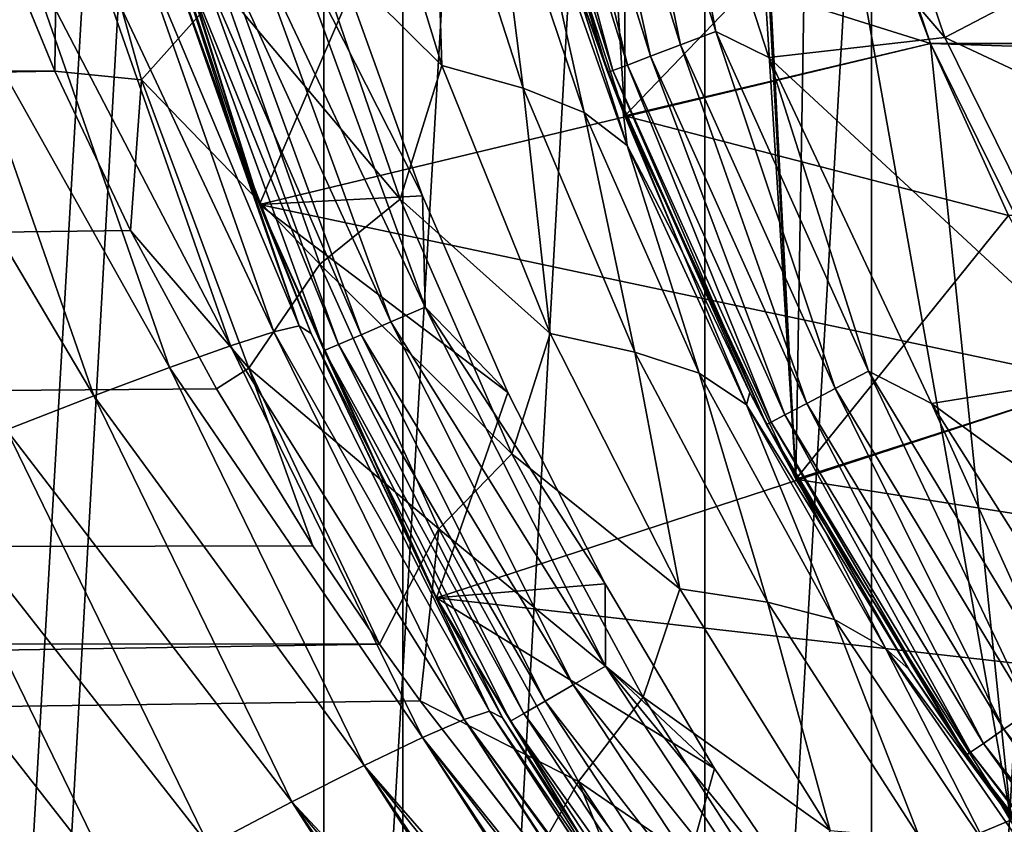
# Model space of a CAD drawing. Header units: millimetres. Extents: x -139 to 106, y -8 to 139.
# Tile 248 of 459: x -11.52 to -8.35, y 64.21 to 66.81. Entities that reach past the tile are written whole.
import ezdxf

# ---------------------------------------------------------------- set-up
doc = ezdxf.new("R2010")
doc.units = ezdxf.units.MM
doc.header["$LTSCALE"] = 53.842063
for name, color, linetype in [('156', 7, 'CONTINUOUS'), ('157', 7, 'CONTINUOUS'), ('158', 7, 'CONTINUOUS'), ('161', 7, 'CONTINUOUS'), ('163', 7, 'CONTINUOUS'), ('164', 7, 'CONTINUOUS'), ('166', 7, 'CONTINUOUS'), ('167', 7, 'CONTINUOUS'), ('297', 7, 'CONTINUOUS'), ('298', 7, 'CONTINUOUS'), ('33', 7, 'CONTINUOUS'), ('34', 7, 'CONTINUOUS'), ('39', 7, 'CONTINUOUS'), ('45', 7, 'CONTINUOUS'), ('497', 7, 'CONTINUOUS'), ('499', 7, 'CONTINUOUS'), ('82', 7, 'CONTINUOUS'), ('83', 7, 'CONTINUOUS'), ('96', 7, 'CONTINUOUS'), ('97', 7, 'CONTINUOUS')]:
    doc.layers.add(name, color=color, linetype=linetype)

msp = doc.modelspace()

# ---------------------------------------------------------------- linework, layer by layer
at = {"layer": '156', "color": 7, "linetype": 'CONTINUOUS', "true_color": 0x33ccff}
for points in [[(-8.5921, 66.7289, -40), (-8.8065, 67.2985, -40), (8.5921, 66.7289, -40), (-8.5921, 66.7289, -40)], [(8.5921, 66.7289, -40), (-8.8065, 67.2985, -40), (8.8065, 67.2985, -40), (8.5921, 66.7289, -40)], [(-8.3409, 66.1746, -40), (-8.5921, 66.7289, -40), (8.3409, 66.1746, -40), (-8.3409, 66.1746, -40)], [(8.3409, 66.1746, -40), (-8.5921, 66.7289, -40), (8.5921, 66.7289, -40), (8.3409, 66.1746, -40)]]:
    msp.add_3dface(points, dxfattribs=at)
at = {"layer": '157', "color": 7, "linetype": 'CONTINUOUS', "true_color": 0x33ccff}
for points in [[(-9.9764, 67.7264, -39), (-8.8065, 67.2985, -40), (-9.5767, 66.4962, -39), (-9.9764, 67.7264, -39)], [(-8.8065, 67.2985, -40), (-8.5921, 66.7289, -40), (-9.5767, 66.4962, -39), (-8.8065, 67.2985, -40)], [(-8.5921, 66.7289, -40), (-8.3409, 66.1746, -40), (-9.5767, 66.4962, -39), (-8.5921, 66.7289, -40)], [(-9.5767, 66.4962, -39), (-8.3409, 66.1746, -40), (-9.026, 65.3258, -39), (-9.5767, 66.4962, -39)], [(-8.3409, 66.1746, -40), (-8.054, 65.6379, -40), (-9.026, 65.3258, -39), (-8.3409, 66.1746, -40)], [(-8.054, 65.6379, -40), (-7.7327, 65.1211, -40), (-9.026, 65.3258, -39), (-8.054, 65.6379, -40)], [(-9.026, 65.3258, -39), (-7.7327, 65.1211, -40), (-8.3329, 64.2337, -39), (-9.026, 65.3258, -39)]]:
    msp.add_3dface(points, dxfattribs=at)
at = {"layer": '158', "color": 7, "linetype": 'CONTINUOUS', "true_color": 0x33ccff}
for points in [[(-9.9764, 67.7264, -39), (-9.5767, 66.4962, -39), (-9.9764, 67.7262, -32), (-9.9764, 67.7264, -39)], [(-9.9764, 67.7262, -32), (-9.5767, 66.4962, -39), (-9.5767, 66.4961, -32), (-9.9764, 67.7262, -32)], [(-9.5767, 66.4962, -39), (-9.026, 65.3258, -39), (-9.5767, 66.4961, -32), (-9.5767, 66.4962, -39)], [(-9.5767, 66.4961, -32), (-9.026, 65.3258, -39), (-9.0259, 65.3258, -32), (-9.5767, 66.4961, -32)], [(-9.026, 65.3258, -39), (-8.3329, 64.2337, -39), (-9.0259, 65.3258, -32), (-9.026, 65.3258, -39)], [(-9.0259, 65.3258, -32), (-8.3329, 64.2337, -39), (-8.3329, 64.2338, -32), (-9.0259, 65.3258, -32)]]:
    msp.add_3dface(points, dxfattribs=at)
at = {"layer": '161', "color": 7, "linetype": 'CONTINUOUS', "true_color": 0x33ccff}
for points in [[(-9.5767, 66.4961, -32), (-9.5767, 74.0796, -32), (-9.9764, 72.8495, -32), (-9.5767, 66.4961, -32)], [(-9.5767, 66.4961, -32), (-9.0259, 65.3258, -32), (-9.5767, 74.0796, -32), (-9.5767, 66.4961, -32)], [(-9.5767, 74.0796, -32), (-9.0259, 65.3258, -32), (-9.3, 70.2879, -32), (-9.5767, 74.0796, -32)], [(-9.9764, 67.7262, -32), (-9.5767, 66.4961, -32), (-9.9764, 72.8495, -32), (-9.9764, 67.7262, -32)], [(-9.3, 70.2879, -32), (-9.0259, 65.3258, -32), (-9.2204, 69.074, -32), (-9.3, 70.2879, -32)], [(-9.2204, 69.074, -32), (-9.0259, 65.3258, -32), (-8.9831, 67.8808, -32), (-9.2204, 69.074, -32)], [(-9.0259, 65.3258, -32), (-8.3329, 64.2338, -32), (-8.9831, 67.8808, -32), (-9.0259, 65.3258, -32)], [(-8.9831, 67.8808, -32), (-8.3329, 64.2338, -32), (-8.592, 66.7289, -32), (-8.9831, 67.8808, -32)], [(-8.592, 66.7289, -32), (-8.3329, 64.2338, -32), (-8.0541, 65.6379, -32), (-8.592, 66.7289, -32)]]:
    msp.add_3dface(points, dxfattribs=at)
at = {"layer": '163', "color": 7, "linetype": 'CONTINUOUS', "true_color": 0x33ccff}
for points in [[(-8.9831, 67.8808, -32), (-8.592, 66.7289, -32), (-8.9831, 67.8808, -30), (-8.9831, 67.8808, -32)], [(-8.9831, 67.8808, -30), (-8.592, 66.7289, -32), (-8.592, 66.7288, -30), (-8.9831, 67.8808, -30)], [(-8.592, 66.7289, -32), (-8.0541, 65.6379, -32), (-8.592, 66.7288, -30), (-8.592, 66.7289, -32)], [(-8.592, 66.7288, -30), (-8.0541, 65.6379, -32), (-8.054, 65.6379, -30), (-8.592, 66.7288, -30)]]:
    msp.add_3dface(points, dxfattribs=at)
at = {"layer": '164', "color": 7, "linetype": 'CONTINUOUS', "true_color": 0x33ccff}
for points in [[(-8.9831, 67.8808, -30), (-8.592, 66.7288, -30), (-11.1658, 67.5356, -30), (-8.9831, 67.8808, -30)], [(-11.1658, 67.5356, -30), (-8.592, 66.7288, -30), (-10.7527, 66.2099, -30), (-11.1658, 67.5356, -30)], [(-8.592, 66.7288, -30), (-8.054, 65.6379, -30), (-10.7527, 66.2099, -30), (-8.592, 66.7288, -30)], [(-10.7527, 66.2099, -30), (-8.054, 65.6379, -30), (-10.1828, 64.9436, -30), (-10.7527, 66.2099, -30)], [(-8.054, 65.6379, -30), (-7.3782, 64.6264, -30), (-10.1828, 64.9436, -30), (-8.054, 65.6379, -30)], [(-10.1828, 64.9436, -30), (-7.3782, 64.6264, -30), (-9.4644, 63.7553, -30), (-10.1828, 64.9436, -30)], [(-7.3782, 64.6264, -30), (-6.5762, 63.7119, -30), (-9.4644, 63.7553, -30), (-7.3782, 64.6264, -30)]]:
    msp.add_3dface(points, dxfattribs=at)
at = {"layer": '166', "color": 7, "linetype": 'CONTINUOUS', "true_color": 0x33ccff}
for points in [[(-11.1658, 67.5356, -30), (-10.7527, 66.2099, -30), (-11.1658, 67.5356, -28), (-11.1658, 67.5356, -30)], [(-11.1658, 67.5356, -28), (-10.7527, 66.2099, -30), (-10.7527, 66.2099, -28), (-11.1658, 67.5356, -28)], [(-10.7527, 66.2099, -30), (-10.1828, 64.9436, -30), (-10.7527, 66.2099, -28), (-10.7527, 66.2099, -30)], [(-10.7527, 66.2099, -28), (-10.1828, 64.9436, -30), (-10.1828, 64.9436, -28), (-10.7527, 66.2099, -28)], [(-10.1828, 64.9436, -30), (-9.4644, 63.7553, -30), (-10.1828, 64.9436, -28), (-10.1828, 64.9436, -30)], [(-10.1828, 64.9436, -28), (-9.4644, 63.7553, -30), (-9.4644, 63.7552, -28), (-10.1828, 64.9436, -28)]]:
    msp.add_3dface(points, dxfattribs=at)
at = {"layer": '167', "color": 7, "linetype": 'CONTINUOUS', "true_color": 0x33ccff}
for points in [[(-10.4616, 66.8885, -28), (-11.1658, 67.5356, -28), (-10.7527, 66.2099, -28), (-10.4616, 66.8885, -28)], [(-10.2275, 66.2384, -28), (-10.4616, 66.8885, -28), (-10.7527, 66.2099, -28), (-10.2275, 66.2384, -28)], [(-9.953, 65.6042, -28), (-10.2275, 66.2384, -28), (-10.7527, 66.2099, -28), (-9.953, 65.6042, -28)], [(-9.953, 65.6042, -28), (-10.7527, 66.2099, -28), (-10.1828, 64.9436, -28), (-9.953, 65.6042, -28)], [(-9.6393, 64.9884, -28), (-9.953, 65.6042, -28), (-10.1828, 64.9436, -28), (-9.6393, 64.9884, -28)], [(-9.2875, 64.3936, -28), (-9.6393, 64.9884, -28), (-10.1828, 64.9436, -28), (-9.2875, 64.3936, -28)], [(-9.2875, 64.3936, -28), (-10.1828, 64.9436, -28), (-9.4644, 63.7552, -28), (-9.2875, 64.3936, -28)], [(-8.8991, 63.8221, -28), (-9.2875, 64.3936, -28), (-9.4644, 63.7552, -28), (-8.8991, 63.8221, -28)]]:
    msp.add_3dface(points, dxfattribs=at)
at = {"layer": '297', "color": 7, "linetype": 'CONTINUOUS', "true_color": 0xffff99}
for points in [[(-8.9348, 67.8937, 36.5), (-8.5458, 66.748, 36.5), (-7.7895, 67.1441, 36.5), (-8.9348, 67.8937, 36.5)], [(-7.7895, 67.1441, 36.5), (-8.5458, 66.748, 36.5), (-7.325, 66.1763, 36.5), (-7.7895, 67.1441, 36.5)], [(-8.5458, 66.748, 36.5), (-8.0107, 65.6629, 36.5), (-7.325, 66.1763, 36.5), (-8.5458, 66.748, 36.5)]]:
    msp.add_3dface(points, dxfattribs=at)
at = {"layer": '298', "color": 7, "linetype": 'CONTINUOUS', "true_color": 0xffff99}
for points in [[(-8.9348, 67.8938, 35), (-8.5459, 66.7481, 35), (-8.9348, 67.8937, 36.5), (-8.9348, 67.8938, 35)], [(-8.5459, 66.7481, 35), (-8.5458, 66.748, 36.5), (-8.9348, 67.8937, 36.5), (-8.5459, 66.7481, 35)], [(-8.5459, 66.7481, 35), (-8.0107, 65.6629, 35), (-8.5458, 66.748, 36.5), (-8.5459, 66.7481, 35)], [(-8.0107, 65.6629, 35), (-8.0107, 65.6629, 36.5), (-8.5458, 66.748, 36.5), (-8.0107, 65.6629, 35)]]:
    msp.add_3dface(points, dxfattribs=at)
at = {"layer": '33', "color": 8, "linetype": 'CONTINUOUS'}
for points in [[(-11.4111, 66.639, 17.6407), (-11.6226, 67.1531, 17.9058), (-117, 66.6946, 17.6702), (-11.4111, 66.639, 17.6407)], [(-117, 64.839, 16.5538), (-11.4111, 66.639, 17.6407), (-117, 66.6946, 17.6702), (-117, 64.839, 16.5538)], [(-11.1676, 66.1262, 17.357), (-11.4111, 66.639, 17.6407), (-117, 64.839, 16.5538), (-11.1676, 66.1262, 17.357)], [(-10.8911, 65.6162, 17.0549), (-11.1676, 66.1262, 17.357), (-117, 64.839, 16.5538), (-10.8911, 65.6162, 17.0549)], [(-10.5807, 65.1108, 16.7349), (-10.8911, 65.6162, 17.0549), (-117, 64.839, 16.5538), (-10.5807, 65.1108, 16.7349)], [(-10.3664, 64.7944, 16.5234), (-10.5807, 65.1108, 16.7349), (-117, 64.839, 16.5538), (-10.3664, 64.7944, 16.5234)], [(-117, 63.115, 15.2432), (-10.3664, 64.7944, 16.5234), (-117, 64.839, 16.5538), (-117, 63.115, 15.2432)], [(-10.2357, 64.6122, 16.3977), (-10.3664, 64.7944, 16.5234), (-117, 63.115, 15.2432), (-10.2357, 64.6122, 16.3977)], [(-9.8557, 64.1228, 16.0448), (-10.2357, 64.6122, 16.3977), (-117, 63.115, 15.2432), (-9.8557, 64.1228, 16.0448)]]:
    msp.add_3dface(points, dxfattribs=at)
at = {"layer": '34', "color": 8, "linetype": 'CONTINUOUS'}
for points in [[(-11.6226, 67.1531, 17.9058), (-11.4111, 66.639, 17.6407), (-11.4014, 67.5762, 18.1466), (-11.6226, 67.1531, 17.9058)], [(-11.4111, 66.639, 17.6407), (-11.133, 66.6119, 17.6442), (-11.4014, 67.5762, 18.1466), (-11.4111, 66.639, 17.6407)], [(-11.133, 66.6119, 17.6442), (-10.871, 66.9055, 17.8967), (-11.4014, 67.5762, 18.1466), (-11.133, 66.6119, 17.6442)], [(-10.1651, 66.6578, 18.1565), (-10.4408, 67.5596, 18.6749), (-10.5941, 67.0827, 18.1655), (-10.1651, 66.6578, 18.1565)], [(-10.4408, 67.5596, 18.6749), (-10.1651, 66.6578, 18.1565), (-10.1912, 67.4764, 18.9372), (-10.4408, 67.5596, 18.6749)], [(-10.1912, 67.4764, 18.9372), (-10.1651, 66.6578, 18.1565), (-9.9037, 66.5851, 18.4103), (-10.1912, 67.4764, 18.9372)], [(-10.1912, 67.4764, 18.9372), (-9.9037, 66.5851, 18.4103), (-10.0059, 67.3915, 19.2375), (-10.1912, 67.4764, 18.9372)], [(-10.0059, 67.3915, 19.2375), (-9.9037, 66.5851, 18.4103), (-9.7069, 66.5069, 18.7051), (-10.0059, 67.3915, 19.2375)], [(-10.0059, 67.3915, 19.2375), (-9.7069, 66.5069, 18.7051), (-9.8811, 67.2842, 19.5443), (-10.0059, 67.3915, 19.2375)], [(-9.8811, 67.2842, 19.5443), (-9.7069, 66.5069, 18.7051), (-9.5683, 66.4006, 19.0062), (-9.8811, 67.2842, 19.5443)], [(-9.8811, 67.2842, 19.5443), (-9.5683, 66.4006, 19.0062), (-9.7481, 66.9614, 19.7228), (-9.8811, 67.2842, 19.5443)], [(-10.2998, 66.2274, 17.6573), (-10.5941, 67.0827, 18.1655), (-10.871, 66.9055, 17.8967), (-10.2998, 66.2274, 17.6573)], [(-10.2998, 66.2274, 17.6573), (-10.1651, 66.6578, 18.1565), (-10.5941, 67.0827, 18.1655), (-10.2998, 66.2274, 17.6573)], [(-9.7481, 66.9614, 19.7228), (-9.5683, 66.4006, 19.0062), (-9.5816, 66.5085, 19.4462), (-9.7481, 66.9614, 19.7228)], [(-10.5578, 66.0175, 17.3752), (-10.871, 66.9055, 17.8967), (-11.133, 66.6119, 17.6442), (-10.5578, 66.0175, 17.3752)], [(-10.5578, 66.0175, 17.3752), (-10.2998, 66.2274, 17.6573), (-10.871, 66.9055, 17.8967), (-10.5578, 66.0175, 17.3752)], [(-9.8163, 65.7945, 17.5979), (-10.1651, 66.6578, 18.1565), (-10.2998, 66.2274, 17.6573), (-9.8163, 65.7945, 17.5979)], [(-10.1651, 66.6578, 18.1565), (-9.8163, 65.7945, 17.5979), (-9.9037, 66.5851, 18.4103), (-10.1651, 66.6578, 18.1565)], [(-11.4111, 66.639, 17.6407), (-11.1676, 66.1262, 17.357), (-11.133, 66.6119, 17.6442), (-11.4111, 66.639, 17.6407)], [(-11.1676, 66.1262, 17.357), (-10.7865, 65.683, 17.1006), (-11.133, 66.6119, 17.6442), (-11.1676, 66.1262, 17.357)], [(-10.7865, 65.683, 17.1006), (-10.5578, 66.0175, 17.3752), (-11.133, 66.6119, 17.6442), (-10.7865, 65.683, 17.1006)], [(-9.9037, 66.5851, 18.4103), (-9.8163, 65.7945, 17.5979), (-9.5442, 65.735, 17.8438), (-9.9037, 66.5851, 18.4103)], [(-9.9037, 66.5851, 18.4103), (-9.5442, 65.735, 17.8438), (-9.7069, 66.5069, 18.7051), (-9.9037, 66.5851, 18.4103)], [(-9.7069, 66.5069, 18.7051), (-9.5442, 65.735, 17.8438), (-9.3367, 65.6665, 18.1336), (-9.7069, 66.5069, 18.7051)], [(-9.7069, 66.5069, 18.7051), (-9.3367, 65.6665, 18.1336), (-9.5683, 66.4006, 19.0062), (-9.7069, 66.5069, 18.7051)], [(-9.5816, 66.5085, 19.4462), (-9.5683, 66.4006, 19.0062), (-9.3906, 66.0561, 19.1506), (-9.5816, 66.5085, 19.4462)], [(-9.5683, 66.4006, 19.0062), (-9.3367, 65.6665, 18.1336), (-9.1846, 65.5647, 18.4297), (-9.5683, 66.4006, 19.0062)], [(-9.5683, 66.4006, 19.0062), (-9.1846, 65.5647, 18.4297), (-9.3906, 66.0561, 19.1506), (-9.5683, 66.4006, 19.0062)], [(-9.9401, 65.4067, 17.1154), (-10.2998, 66.2274, 17.6573), (-10.5578, 66.0175, 17.3752), (-9.9401, 65.4067, 17.1154)], [(-9.9401, 65.4067, 17.1154), (-9.8163, 65.7945, 17.5979), (-10.2998, 66.2274, 17.6573), (-9.9401, 65.4067, 17.1154)], [(-11.1676, 66.1262, 17.357), (-10.8911, 65.6162, 17.0549), (-10.7865, 65.683, 17.1006), (-11.1676, 66.1262, 17.357)], [(-9.3906, 66.0561, 19.1506), (-9.1846, 65.5647, 18.4297), (-9.174, 65.6051, 18.8359), (-9.3906, 66.0561, 19.1506)], [(-10.1752, 65.1655, 16.8196), (-10.5578, 66.0175, 17.3752), (-10.7865, 65.683, 17.1006), (-10.1752, 65.1655, 16.8196)], [(-10.1752, 65.1655, 16.8196), (-9.9401, 65.4067, 17.1154), (-10.5578, 66.0175, 17.3752), (-10.1752, 65.1655, 16.8196)], [(-9.3987, 64.9726, 17.0063), (-9.8163, 65.7945, 17.5979), (-9.9401, 65.4067, 17.1154), (-9.3987, 64.9726, 17.0063)], [(-9.8163, 65.7945, 17.5979), (-9.3987, 64.9726, 17.0063), (-9.5442, 65.735, 17.8438), (-9.8163, 65.7945, 17.5979)], [(-9.5442, 65.735, 17.8438), (-9.3987, 64.9726, 17.0063), (-9.1173, 64.929, 17.245), (-9.5442, 65.735, 17.8438)], [(-9.5442, 65.735, 17.8438), (-9.1173, 64.929, 17.245), (-9.3367, 65.6665, 18.1336), (-9.5442, 65.735, 17.8438)], [(-10.8911, 65.6162, 17.0549), (-10.5807, 65.1108, 16.7349), (-10.7865, 65.683, 17.1006), (-10.8911, 65.6162, 17.0549)], [(-10.5807, 65.1108, 16.7349), (-10.3664, 64.7944, 16.5234), (-10.7865, 65.683, 17.1006), (-10.5807, 65.1108, 16.7349)], [(-10.3664, 64.7944, 16.5234), (-10.1752, 65.1655, 16.8196), (-10.7865, 65.683, 17.1006), (-10.3664, 64.7944, 16.5234)], [(-9.3367, 65.6665, 18.1336), (-9.1173, 64.929, 17.245), (-8.9006, 64.8731, 17.5308), (-9.3367, 65.6665, 18.1336)], [(-9.3367, 65.6665, 18.1336), (-8.9006, 64.8731, 17.5308), (-9.1846, 65.5647, 18.4297), (-9.3367, 65.6665, 18.1336)], [(-9.174, 65.6051, 18.8359), (-9.1846, 65.5647, 18.4297), (-8.9312, 65.1571, 18.5025), (-9.174, 65.6051, 18.8359)], [(-9.1846, 65.5647, 18.4297), (-8.9006, 64.8731, 17.5308), (-8.7361, 64.7789, 17.8228), (-9.1846, 65.5647, 18.4297)], [(-9.1846, 65.5647, 18.4297), (-8.7361, 64.7789, 17.8228), (-8.9312, 65.1571, 18.5025), (-9.1846, 65.5647, 18.4297)], [(-9.5177, 64.6232, 16.5461), (-9.9401, 65.4067, 17.1154), (-10.1752, 65.1655, 16.8196), (-9.5177, 64.6232, 16.5461)], [(-9.5177, 64.6232, 16.5461), (-9.3987, 64.9726, 17.0063), (-9.9401, 65.4067, 17.1154), (-9.5177, 64.6232, 16.5461)], [(-10.3664, 64.7944, 16.5234), (-10.2357, 64.6122, 16.3977), (-10.1752, 65.1655, 16.8196), (-10.3664, 64.7944, 16.5234)], [(-10.2357, 64.6122, 16.3977), (-9.7258, 64.3518, 16.2362), (-10.1752, 65.1655, 16.8196), (-10.2357, 64.6122, 16.3977)], [(-9.7258, 64.3518, 16.2362), (-9.5177, 64.6232, 16.5461), (-10.1752, 65.1655, 16.8196), (-9.7258, 64.3518, 16.2362)], [(-8.9312, 65.1571, 18.5025), (-8.7361, 64.7789, 17.8228), (-8.6614, 64.7138, 18.1511), (-8.9312, 65.1571, 18.5025)], [(-8.9153, 64.1943, 16.389), (-9.3987, 64.9726, 17.0063), (-9.5177, 64.6232, 16.5461), (-8.9153, 64.1943, 16.389)], [(-9.3987, 64.9726, 17.0063), (-8.9153, 64.1943, 16.389), (-9.1173, 64.929, 17.245), (-9.3987, 64.9726, 17.0063)], [(-9.1173, 64.929, 17.245), (-8.9153, 64.1943, 16.389), (-8.6265, 64.1689, 16.6218), (-9.1173, 64.929, 17.245)], [(-9.1173, 64.929, 17.245), (-8.6265, 64.1689, 16.6218), (-8.9006, 64.8731, 17.5308), (-9.1173, 64.929, 17.245)], [(-8.9006, 64.8731, 17.5308), (-8.6265, 64.1689, 16.6218), (-8.4027, 64.1281, 16.9046), (-8.9006, 64.8731, 17.5308)], [(-8.9006, 64.8731, 17.5308), (-8.4027, 64.1281, 16.9046), (-8.7361, 64.7789, 17.8228), (-8.9006, 64.8731, 17.5308)], [(-8.7361, 64.7789, 17.8228), (-8.4027, 64.1281, 16.9046), (-8.2274, 64.0446, 17.1935), (-8.7361, 64.7789, 17.8228)], [(-8.7361, 64.7789, 17.8228), (-8.2274, 64.0446, 17.1935), (-8.3645, 64.2773, 17.7829), (-8.7361, 64.7789, 17.8228)], [(-8.6614, 64.7138, 18.1511), (-8.7361, 64.7789, 17.8228), (-8.3645, 64.2773, 17.7829), (-8.6614, 64.7138, 18.1511)], [(-9.0347, 63.8784, 15.9554), (-9.5177, 64.6232, 16.5461), (-9.7258, 64.3518, 16.2362), (-9.0347, 63.8784, 15.9554)], [(-9.0347, 63.8784, 15.9554), (-8.9153, 64.1943, 16.389), (-9.5177, 64.6232, 16.5461), (-9.0347, 63.8784, 15.9554)], [(-10.2357, 64.6122, 16.3977), (-9.8557, 64.1228, 16.0448), (-9.7258, 64.3518, 16.2362), (-10.2357, 64.6122, 16.3977)], [(-9.8557, 64.1228, 16.0448), (-9.441, 63.6455, 15.6784), (-9.7258, 64.3518, 16.2362), (-9.8557, 64.1228, 16.0448)], [(-9.441, 63.6455, 15.6784), (-9.2114, 63.5786, 15.6314), (-9.7258, 64.3518, 16.2362), (-9.441, 63.6455, 15.6784)], [(-9.2114, 63.5786, 15.6314), (-9.0347, 63.8784, 15.9554), (-9.7258, 64.3518, 16.2362), (-9.2114, 63.5786, 15.6314)], [(-8.3645, 64.2773, 17.7829), (-8.2274, 64.0446, 17.1935), (-8.0405, 63.8503, 17.4), (-8.3645, 64.2773, 17.7829)]]:
    msp.add_3dface(points, dxfattribs=at)
at = {"layer": '39', "color": 8, "linetype": 'CONTINUOUS'}
for points in [[(-8.9348, 67.8938, 35), (-9.4929, 67.8538, 35), (-8.5459, 66.7481, 35), (-8.9348, 67.8938, 35)], [(-9.4929, 67.8538, 35), (-9.113, 66.6832, 35), (-8.5459, 66.7481, 35), (-9.4929, 67.8538, 35)], [(-8.5459, 66.7481, 35), (-9.113, 66.6832, 35), (-8.0107, 65.6629, 35), (-8.5459, 66.7481, 35)], [(-9.113, 66.6832, 35), (-8.5891, 65.569, 35), (-8.0107, 65.6629, 35), (-9.113, 66.6832, 35)], [(-8.0107, 65.6629, 35), (-8.5891, 65.569, 35), (-7.3385, 64.6568, 35), (-8.0107, 65.6629, 35)], [(-8.5891, 65.569, 35), (-7.9298, 64.5294, 35), (-7.3385, 64.6568, 35), (-8.5891, 65.569, 35)]]:
    msp.add_3dface(points, dxfattribs=at)
at = {"layer": '45', "color": 8, "linetype": 'CONTINUOUS'}
for points in [[(-11.083, 67.1236, -21.4866), (-10.6246, 65.8198, -21.4255), (-11.1667, 67.112, -21.1547), (-11.083, 67.1236, -21.4866)], [(-11.0496, 67.101, -21.8061), (-10.8373, 66.4403, -21.7761), (-11.083, 67.1236, -21.4866), (-11.0496, 67.101, -21.8061)], [(-11.083, 67.1236, -21.4866), (-10.8373, 66.4403, -21.7761), (-10.6246, 65.8198, -21.4255), (-11.083, 67.1236, -21.4866)], [(-11.1667, 67.112, -21.1547), (-10.7068, 65.7996, -21.0936), (-11.3101, 67.083, -20.8296), (-11.1667, 67.112, -21.1547)], [(-11.1667, 67.112, -21.1547), (-10.6246, 65.8198, -21.4255), (-10.7068, 65.7996, -21.0936), (-11.1667, 67.112, -21.1547)], [(-11.3101, 67.083, -20.8296), (-10.8463, 65.7549, -20.7686), (-11.5123, 67.0363, -20.5286), (-11.3101, 67.083, -20.8296)], [(-11.3101, 67.083, -20.8296), (-10.7068, 65.7996, -21.0936), (-10.8463, 65.7549, -20.7686), (-11.3101, 67.083, -20.8296)], [(-11.5123, 67.0363, -20.5286), (-11.0419, 65.6855, -20.4676), (-11.7656, 66.9734, -20.2683), (-11.5123, 67.0363, -20.5286)], [(-11.5123, 67.0363, -20.5286), (-10.8463, 65.7549, -20.7686), (-11.0419, 65.6855, -20.4676), (-11.5123, 67.0363, -20.5286)], [(-11.7656, 66.9734, -20.2683), (-11.2864, 65.5938, -20.2074), (-12.0576, 66.8974, -20.0618), (-11.7656, 66.9734, -20.2683)], [(-11.7656, 66.9734, -20.2683), (-11.0419, 65.6855, -20.4676), (-11.2864, 65.5938, -20.2074), (-11.7656, 66.9734, -20.2683)], [(-12.0576, 66.8974, -20.0618), (-11.2864, 65.5938, -20.2074), (-11.5675, 65.4842, -20.0009), (-12.0576, 66.8974, -20.0618)], [(-10.8373, 66.4403, -21.7761), (-10.5857, 65.7942, -21.7445), (-10.6246, 65.8198, -21.4255), (-10.8373, 66.4403, -21.7761)], [(-10.6246, 65.8198, -21.4255), (-10.0123, 64.5783, -21.3527), (-10.7068, 65.7996, -21.0936), (-10.6246, 65.8198, -21.4255)], [(-10.6246, 65.8198, -21.4255), (-10.5857, 65.7942, -21.7445), (-10.0123, 64.5783, -21.3527), (-10.6246, 65.8198, -21.4255)], [(-10.7068, 65.7996, -21.0936), (-10.0933, 64.5515, -21.0211), (-10.8463, 65.7549, -20.7686), (-10.7068, 65.7996, -21.0936)], [(-10.7068, 65.7996, -21.0936), (-10.0123, 64.5783, -21.3527), (-10.0933, 64.5515, -21.0211), (-10.7068, 65.7996, -21.0936)], [(-10.5857, 65.7942, -21.7445), (-9.9705, 64.5574, -21.6715), (-10.0123, 64.5783, -21.3527), (-10.5857, 65.7942, -21.7445)], [(-10.8463, 65.7549, -20.7686), (-10.2282, 64.4934, -20.6962), (-11.0419, 65.6855, -20.4676), (-10.8463, 65.7549, -20.7686)], [(-10.8463, 65.7549, -20.7686), (-10.0933, 64.5515, -21.0211), (-10.2282, 64.4934, -20.6962), (-10.8463, 65.7549, -20.7686)], [(-11.0419, 65.6855, -20.4676), (-10.4156, 64.4039, -20.3954), (-11.2864, 65.5938, -20.2074), (-11.0419, 65.6855, -20.4676)], [(-11.0419, 65.6855, -20.4676), (-10.2282, 64.4934, -20.6962), (-10.4156, 64.4039, -20.3954), (-11.0419, 65.6855, -20.4676)], [(-11.2864, 65.5938, -20.2074), (-10.6487, 64.2859, -20.1352), (-11.5675, 65.4842, -20.0009), (-11.2864, 65.5938, -20.2074)], [(-11.2864, 65.5938, -20.2074), (-10.4156, 64.4039, -20.3954), (-10.6487, 64.2859, -20.1352), (-11.2864, 65.5938, -20.2074)], [(-11.5675, 65.4842, -20.0009), (-10.9157, 64.1453, -19.9288), (-11.8698, 65.363, -19.8556), (-11.5675, 65.4842, -20.0009)], [(-11.5675, 65.4842, -20.0009), (-10.6487, 64.2859, -20.1352), (-10.9157, 64.1453, -19.9288), (-11.5675, 65.4842, -20.0009)], [(-12.1773, 65.2369, -19.7726), (-11.8698, 65.363, -19.8556), (-11.202, 63.99, -19.7836), (-12.1773, 65.2369, -19.7726)], [(-11.8698, 65.363, -19.8556), (-10.9157, 64.1453, -19.9288), (-11.202, 63.99, -19.7836), (-11.8698, 65.363, -19.8556)], [(-11.4926, 63.8286, -19.7007), (-12.2544, 64.7172, -19.7292), (-12.1773, 65.2369, -19.7726), (-11.4926, 63.8286, -19.7007)], [(-11.4926, 63.8286, -19.7007), (-12.1773, 65.2369, -19.7726), (-11.202, 63.99, -19.7836), (-11.4926, 63.8286, -19.7007)], [(-11.5937, 63.4999, -19.6641), (-12.2544, 64.7172, -19.7292), (-11.4926, 63.8286, -19.7007), (-11.5937, 63.4999, -19.6641)], [(-10.0933, 64.5515, -21.0211), (-9.3359, 63.3856, -20.9212), (-10.2282, 64.4934, -20.6962), (-10.0933, 64.5515, -21.0211)], [(-10.0123, 64.5783, -21.3527), (-9.2542, 63.4167, -21.2524), (-10.0933, 64.5515, -21.0211), (-10.0123, 64.5783, -21.3527)], [(-9.2542, 63.4167, -21.2524), (-9.2644, 63.4141, -21.1979), (-10.0933, 64.5515, -21.0211), (-9.2542, 63.4167, -21.2524)], [(-10.0933, 64.5515, -21.0211), (-9.2644, 63.4141, -21.1979), (-9.3293, 63.3887, -20.9421), (-10.0933, 64.5515, -21.0211)], [(-9.3359, 63.3856, -20.9212), (-10.0933, 64.5515, -21.0211), (-9.3293, 63.3887, -20.9421), (-9.3359, 63.3856, -20.9212)], [(-9.9705, 64.5574, -21.6715), (-9.2193, 63.4138, -21.5741), (-10.0123, 64.5783, -21.3527), (-9.9705, 64.5574, -21.6715)], [(-10.0123, 64.5783, -21.3527), (-9.2193, 63.4138, -21.5741), (-9.2525, 63.4171, -21.2625), (-10.0123, 64.5783, -21.3527)], [(-9.2542, 63.4167, -21.2524), (-10.0123, 64.5783, -21.3527), (-9.2525, 63.4171, -21.2625), (-9.2542, 63.4167, -21.2524)], [(-10.2282, 64.4934, -20.6962), (-9.467, 63.317, -20.5974), (-10.4156, 64.4039, -20.3954), (-10.2282, 64.4934, -20.6962)], [(-9.3359, 63.3856, -20.9212), (-9.3653, 63.3714, -20.8354), (-10.2282, 64.4934, -20.6962), (-9.3359, 63.3856, -20.9212)], [(-10.2282, 64.4934, -20.6962), (-9.3653, 63.3714, -20.8354), (-9.4519, 63.3255, -20.6285), (-10.2282, 64.4934, -20.6962)], [(-9.467, 63.317, -20.5974), (-10.2282, 64.4934, -20.6962), (-9.4519, 63.3255, -20.6285), (-9.467, 63.317, -20.5974)], [(-10.4156, 64.4039, -20.3954), (-9.6458, 63.2107, -20.2978), (-10.6487, 64.2859, -20.1352), (-10.4156, 64.4039, -20.3954)], [(-9.467, 63.317, -20.5974), (-9.5185, 63.2875, -20.4994), (-10.4156, 64.4039, -20.3954), (-9.467, 63.317, -20.5974)], [(-10.4156, 64.4039, -20.3954), (-9.5185, 63.2875, -20.4994), (-9.6189, 63.2273, -20.3365), (-10.4156, 64.4039, -20.3954)], [(-9.6458, 63.2107, -20.2978), (-10.4156, 64.4039, -20.3954), (-9.6189, 63.2273, -20.3365), (-9.6458, 63.2107, -20.2978)], [(-10.6487, 64.2859, -20.1352), (-9.8657, 63.07, -20.0387), (-10.9157, 64.1453, -19.9288), (-10.6487, 64.2859, -20.1352)], [(-9.6458, 63.2107, -20.2978), (-9.7184, 63.1652, -20.202), (-10.6487, 64.2859, -20.1352), (-9.6458, 63.2107, -20.2978)], [(-10.6487, 64.2859, -20.1352), (-9.7184, 63.1652, -20.202), (-9.8246, 63.0969, -20.0806), (-10.6487, 64.2859, -20.1352)], [(-9.8657, 63.07, -20.0387), (-10.6487, 64.2859, -20.1352), (-9.8246, 63.0969, -20.0806), (-9.8657, 63.07, -20.0387)]]:
    msp.add_3dface(points, dxfattribs=at)
at = {"layer": '497', "color": 7, "linetype": 'CONTINUOUS', "true_color": 0xe0f2ff}
for points in [[(-9.3185, 81.3972, 98.9082), (-7.9655, 82.404, 98.9082), (-9.3185, 59.1786, 98.9082), (-9.3185, 81.3972, 98.9082)], [(-9.3185, 59.1786, 98.9082), (-7.9655, 82.404, 98.9082), (-7.9655, 58.1717, 98.9082), (-9.3185, 59.1786, 98.9082)], [(-10.5454, 80.24, 98.9082), (-9.3185, 81.3972, 98.9082), (-10.5454, 60.3358, 98.9082), (-10.5454, 80.24, 98.9082)], [(-10.5454, 60.3358, 98.9082), (-9.3185, 81.3972, 98.9082), (-9.3185, 59.1786, 98.9082), (-10.5454, 60.3358, 98.9082)], [(-11.6297, 78.9482, 98.9082), (-10.5454, 80.24, 98.9082), (-11.6297, 61.6276, 98.9082), (-11.6297, 78.9482, 98.9082)], [(-11.6297, 61.6276, 98.9082), (-10.5454, 80.24, 98.9082), (-10.5454, 60.3358, 98.9082), (-11.6297, 61.6276, 98.9082)]]:
    msp.add_3dface(points, dxfattribs=at)
at = {"layer": '499', "color": 7, "linetype": 'CONTINUOUS', "true_color": 0xe0f2ff}
for points in [[(-8.7816, 56.3189, 188.9082), (-7.1618, 55.4232, 188.9082), (-7.1619, 85.1525, 188.9082), (-8.7816, 56.3189, 188.9082)], [(-8.7816, 84.2569, 188.9082), (-8.7816, 56.3189, 188.9082), (-7.1619, 85.1525, 188.9082), (-8.7816, 84.2569, 188.9082)], [(-10.291, 83.1854, 188.9082), (-10.2909, 57.3903, 188.9082), (-8.7816, 84.2569, 188.9082), (-10.291, 83.1854, 188.9082)], [(-10.2909, 57.3903, 188.9082), (-8.7816, 56.3189, 188.9082), (-8.7816, 84.2569, 188.9082), (-10.2909, 57.3903, 188.9082)], [(-11.6708, 81.9517, 188.9082), (-11.6707, 58.6241, 188.9082), (-10.291, 83.1854, 188.9082), (-11.6708, 81.9517, 188.9082)], [(-11.6707, 58.6241, 188.9082), (-10.2909, 57.3903, 188.9082), (-10.291, 83.1854, 188.9082), (-11.6707, 58.6241, 188.9082)]]:
    msp.add_3dface(points, dxfattribs=at)
at = {"layer": '82', "color": 8, "linetype": 'CONTINUOUS'}
for points in [[(-10.7527, 66.2099, -27.5), (-11.0496, 67.101, -21.8061), (-11.1658, 67.5358, -27.5), (-10.7527, 66.2099, -27.5)], [(-10.8373, 66.4403, -21.7761), (-11.0496, 67.101, -21.8061), (-10.7527, 66.2099, -27.5), (-10.8373, 66.4403, -21.7761)], [(-10.5857, 65.7942, -21.7445), (-10.8373, 66.4403, -21.7761), (-10.7527, 66.2099, -27.5), (-10.5857, 65.7942, -21.7445)], [(-10.1827, 64.9436, -27.5), (-10.5857, 65.7942, -21.7445), (-10.7527, 66.2099, -27.5), (-10.1827, 64.9436, -27.5)], [(-9.9705, 64.5574, -21.6715), (-10.5857, 65.7942, -21.7445), (-10.1827, 64.9436, -27.5), (-9.9705, 64.5574, -21.6715)], [(-9.4643, 63.7551, -27.5), (-9.9705, 64.5574, -21.6715), (-10.1827, 64.9436, -27.5), (-9.4643, 63.7551, -27.5)], [(-9.2193, 63.4138, -21.5741), (-9.9705, 64.5574, -21.6715), (-9.4643, 63.7551, -27.5), (-9.2193, 63.4138, -21.5741)]]:
    msp.add_3dface(points, dxfattribs=at)
at = {"layer": '83', "color": 8, "linetype": 'CONTINUOUS'}
for points in [[(-10.7527, 66.2099, -27.5), (-11.1658, 67.5358, -27.5), (-11.0007, 66.9945, -27.6289), (-10.7527, 66.2099, -27.5)], [(-10.6619, 67.0959, -27.983), (-10.2192, 65.8798, -27.983), (-10.7775, 67.0613, -27.9329), (-10.6619, 67.0959, -27.983)], [(-10.4616, 66.8885, -28), (-10.2275, 66.2384, -28), (-10.6619, 67.0959, -27.983), (-10.4616, 66.8885, -28)], [(-10.6619, 67.0959, -27.983), (-10.2275, 66.2384, -28), (-10.2192, 65.8798, -27.983), (-10.6619, 67.0959, -27.983)], [(-10.33, 65.832, -27.9329), (-10.8768, 67.0316, -27.8534), (-10.7775, 67.0613, -27.9329), (-10.33, 65.832, -27.9329)], [(-10.2192, 65.8798, -27.983), (-10.33, 65.832, -27.9329), (-10.7775, 67.0613, -27.9329), (-10.2192, 65.8798, -27.983)], [(-10.4252, 65.7909, -27.8534), (-10.9529, 67.0088, -27.7497), (-10.8768, 67.0316, -27.8534), (-10.4252, 65.7909, -27.8534)], [(-10.4252, 65.7909, -27.8534), (-10.8768, 67.0316, -27.8534), (-10.33, 65.832, -27.9329), (-10.4252, 65.7909, -27.8534)], [(-10.4982, 65.7594, -27.7497), (-11.0007, 66.9945, -27.6289), (-10.9529, 67.0088, -27.7497), (-10.4982, 65.7594, -27.7497)], [(-10.544, 65.7397, -27.6289), (-10.7527, 66.2099, -27.5), (-11.0007, 66.9945, -27.6289), (-10.544, 65.7397, -27.6289)], [(-10.544, 65.7397, -27.6289), (-11.0007, 66.9945, -27.6289), (-10.4982, 65.7594, -27.7497), (-10.544, 65.7397, -27.6289)], [(-10.4982, 65.7594, -27.7497), (-10.9529, 67.0088, -27.7497), (-10.4252, 65.7909, -27.8534), (-10.4982, 65.7594, -27.7497)], [(-10.2275, 66.2384, -28), (-9.953, 65.6042, -28), (-10.2192, 65.8798, -27.983), (-10.2275, 66.2384, -28)], [(-10.1827, 64.9436, -27.5), (-10.7527, 66.2099, -27.5), (-10.544, 65.7397, -27.6289), (-10.1827, 64.9436, -27.5)], [(-10.2192, 65.8798, -27.983), (-9.6384, 64.7232, -27.983), (-10.33, 65.832, -27.9329), (-10.2192, 65.8798, -27.983)], [(-9.953, 65.6042, -28), (-9.6393, 64.9884, -28), (-10.2192, 65.8798, -27.983), (-9.953, 65.6042, -28)], [(-10.2192, 65.8798, -27.983), (-9.6393, 64.9884, -28), (-9.6384, 64.7232, -27.983), (-10.2192, 65.8798, -27.983)], [(-9.7429, 64.6628, -27.9329), (-10.4252, 65.7909, -27.8534), (-10.33, 65.832, -27.9329), (-9.7429, 64.6628, -27.9329)], [(-9.6384, 64.7232, -27.983), (-9.7429, 64.6628, -27.9329), (-10.33, 65.832, -27.9329), (-9.6384, 64.7232, -27.983)], [(-9.8326, 64.611, -27.8534), (-10.4982, 65.7594, -27.7497), (-10.4252, 65.7909, -27.8534), (-9.8326, 64.611, -27.8534)], [(-9.8326, 64.611, -27.8534), (-10.4252, 65.7909, -27.8534), (-9.7429, 64.6628, -27.9329), (-9.8326, 64.611, -27.8534)], [(-9.9014, 64.5713, -27.7497), (-10.544, 65.7397, -27.6289), (-10.4982, 65.7594, -27.7497), (-9.9014, 64.5713, -27.7497)], [(-9.9014, 64.5713, -27.7497), (-10.4982, 65.7594, -27.7497), (-9.8326, 64.611, -27.8534), (-9.9014, 64.5713, -27.7497)], [(-9.9447, 64.5463, -27.6289), (-10.1827, 64.9436, -27.5), (-10.544, 65.7397, -27.6289), (-9.9447, 64.5463, -27.6289)], [(-9.9447, 64.5463, -27.6289), (-10.544, 65.7397, -27.6289), (-9.9014, 64.5713, -27.7497), (-9.9447, 64.5463, -27.6289)], [(-9.6393, 64.9884, -28), (-9.2875, 64.3936, -28), (-9.6384, 64.7232, -27.983), (-9.6393, 64.9884, -28)], [(-9.4643, 63.7551, -27.5), (-10.1827, 64.9436, -27.5), (-9.9447, 64.5463, -27.6289), (-9.4643, 63.7551, -27.5)], [(-9.6384, 64.7232, -27.983), (-8.9272, 63.6419, -27.983), (-9.7429, 64.6628, -27.9329), (-9.6384, 64.7232, -27.983)], [(-9.2875, 64.3936, -28), (-8.8991, 63.8221, -28), (-9.6384, 64.7232, -27.983), (-9.2875, 64.3936, -28)], [(-9.6384, 64.7232, -27.983), (-8.8991, 63.8221, -28), (-8.9272, 63.6419, -27.983), (-9.6384, 64.7232, -27.983)], [(-9.024, 63.5698, -27.9329), (-9.8326, 64.611, -27.8534), (-9.7429, 64.6628, -27.9329), (-9.024, 63.5698, -27.9329)], [(-8.9272, 63.6419, -27.983), (-9.024, 63.5698, -27.9329), (-9.7429, 64.6628, -27.9329), (-8.9272, 63.6419, -27.983)], [(-9.1071, 63.5079, -27.8534), (-9.9014, 64.5713, -27.7497), (-9.8326, 64.611, -27.8534), (-9.1071, 63.5079, -27.8534)], [(-9.1071, 63.5079, -27.8534), (-9.8326, 64.611, -27.8534), (-9.024, 63.5698, -27.9329), (-9.1071, 63.5079, -27.8534)], [(-9.1708, 63.4605, -27.7497), (-9.9447, 64.5463, -27.6289), (-9.9014, 64.5713, -27.7497), (-9.1708, 63.4605, -27.7497)], [(-9.1708, 63.4605, -27.7497), (-9.9014, 64.5713, -27.7497), (-9.1071, 63.5079, -27.8534), (-9.1708, 63.4605, -27.7497)], [(-9.2109, 63.4307, -27.6289), (-9.4643, 63.7551, -27.5), (-9.9447, 64.5463, -27.6289), (-9.2109, 63.4307, -27.6289)], [(-9.2109, 63.4307, -27.6289), (-9.9447, 64.5463, -27.6289), (-9.1708, 63.4605, -27.7497), (-9.2109, 63.4307, -27.6289)]]:
    msp.add_3dface(points, dxfattribs=at)
at = {"layer": '96', "color": 8, "linetype": 'CONTINUOUS'}
for points in [[(-9.8583, 67.8579, 34.8537), (-9.4936, 66.6873, 34.8537), (-9.7576, 67.8827, 34.9332), (-9.8583, 67.8579, 34.8537)], [(-9.6404, 67.9116, 34.9831), (-9.7576, 67.8827, 34.9332), (-9.3966, 66.7241, 34.9332), (-9.6404, 67.9116, 34.9831)], [(-9.7576, 67.8827, 34.9332), (-9.4936, 66.6873, 34.8537), (-9.3966, 66.7241, 34.9332), (-9.7576, 67.8827, 34.9332)], [(-9.2837, 66.7669, 34.9831), (-9.4929, 67.8538, 35), (-9.6404, 67.9116, 34.9831), (-9.2837, 66.7669, 34.9831)], [(-9.2837, 66.7669, 34.9831), (-9.6404, 67.9116, 34.9831), (-9.3966, 66.7241, 34.9332), (-9.2837, 66.7669, 34.9831)], [(-9.9356, 67.8389, 34.7501), (-9.568, 66.6591, 34.7501), (-9.8583, 67.8579, 34.8537), (-9.9356, 67.8389, 34.7501)], [(-9.8583, 67.8579, 34.8537), (-9.568, 66.6591, 34.7501), (-9.4936, 66.6873, 34.8537), (-9.8583, 67.8579, 34.8537)], [(-9.113, 66.6832, 35), (-9.4929, 67.8538, 35), (-9.2837, 66.7669, 34.9831), (-9.113, 66.6832, 35)], [(-10.0007, 67.8228, 34.5), (-9.6307, 66.6353, 34.5), (-9.9842, 67.8269, 34.6294), (-10.0007, 67.8228, 34.5)], [(-9.9842, 67.8269, 34.6294), (-9.6147, 66.6414, 34.6294), (-9.9356, 67.8389, 34.7501), (-9.9842, 67.8269, 34.6294)], [(-9.9842, 67.8269, 34.6294), (-9.6307, 66.6353, 34.5), (-9.6147, 66.6414, 34.6294), (-9.9842, 67.8269, 34.6294)], [(-9.9356, 67.8389, 34.7501), (-9.6147, 66.6414, 34.6294), (-9.568, 66.6591, 34.7501), (-9.9356, 67.8389, 34.7501)], [(-9.2837, 66.7669, 34.9831), (-9.3966, 66.7241, 34.9332), (-8.8985, 65.6175, 34.9332), (-9.2837, 66.7669, 34.9831)], [(-8.7916, 65.6736, 34.9831), (-9.113, 66.6832, 35), (-9.2837, 66.7669, 34.9831), (-8.7916, 65.6736, 34.9831)], [(-8.7916, 65.6736, 34.9831), (-9.2837, 66.7669, 34.9831), (-8.8985, 65.6175, 34.9332), (-8.7916, 65.6736, 34.9831)], [(-9.4936, 66.6873, 34.8537), (-8.9904, 65.5693, 34.8537), (-9.3966, 66.7241, 34.9332), (-9.4936, 66.6873, 34.8537)], [(-9.3966, 66.7241, 34.9332), (-8.9904, 65.5693, 34.8537), (-8.8985, 65.6175, 34.9332), (-9.3966, 66.7241, 34.9332)], [(-9.568, 66.6591, 34.7501), (-9.0608, 65.5323, 34.7501), (-9.4936, 66.6873, 34.8537), (-9.568, 66.6591, 34.7501)], [(-9.4936, 66.6873, 34.8537), (-9.0608, 65.5323, 34.7501), (-8.9904, 65.5693, 34.8537), (-9.4936, 66.6873, 34.8537)], [(-8.5891, 65.569, 35), (-9.113, 66.6832, 35), (-8.7916, 65.6736, 34.9831), (-8.5891, 65.569, 35)], [(-9.6147, 66.6414, 34.6294), (-9.1051, 65.509, 34.6294), (-9.568, 66.6591, 34.7501), (-9.6147, 66.6414, 34.6294)], [(-9.568, 66.6591, 34.7501), (-9.1051, 65.509, 34.6294), (-9.0608, 65.5323, 34.7501), (-9.568, 66.6591, 34.7501)], [(-9.6307, 66.6353, 34.5), (-9.1202, 65.5011, 34.5), (-9.6147, 66.6414, 34.6294), (-9.6307, 66.6353, 34.5)], [(-9.6147, 66.6414, 34.6294), (-9.1202, 65.5011, 34.5), (-9.1051, 65.509, 34.6294), (-9.6147, 66.6414, 34.6294)], [(-8.7916, 65.6736, 34.9831), (-8.8985, 65.6175, 34.9332), (-8.2707, 64.5789, 34.9332), (-8.7916, 65.6736, 34.9831)], [(-8.1713, 64.6475, 34.9831), (-8.5891, 65.569, 35), (-8.7916, 65.6736, 34.9831), (-8.1713, 64.6475, 34.9831)], [(-8.1713, 64.6475, 34.9831), (-8.7916, 65.6736, 34.9831), (-8.2707, 64.5789, 34.9332), (-8.1713, 64.6475, 34.9831)], [(-8.9904, 65.5693, 34.8537), (-8.3561, 64.52, 34.8537), (-8.8985, 65.6175, 34.9332), (-8.9904, 65.5693, 34.8537)], [(-8.8985, 65.6175, 34.9332), (-8.3561, 64.52, 34.8537), (-8.2707, 64.5789, 34.9332), (-8.8985, 65.6175, 34.9332)], [(-9.0608, 65.5323, 34.7501), (-8.4216, 64.4748, 34.7501), (-8.9904, 65.5693, 34.8537), (-9.0608, 65.5323, 34.7501)], [(-8.9904, 65.5693, 34.8537), (-8.4216, 64.4748, 34.7501), (-8.3561, 64.52, 34.8537), (-8.9904, 65.5693, 34.8537)], [(-7.9298, 64.5294, 35), (-8.5891, 65.569, 35), (-8.1713, 64.6475, 34.9831), (-7.9298, 64.5294, 35)], [(-9.1202, 65.5011, 34.5), (-8.4767, 64.4367, 34.5), (-9.1051, 65.509, 34.6294), (-9.1202, 65.5011, 34.5)], [(-9.1051, 65.509, 34.6294), (-8.4627, 64.4464, 34.6294), (-9.0608, 65.5323, 34.7501), (-9.1051, 65.509, 34.6294)], [(-9.1051, 65.509, 34.6294), (-8.4767, 64.4367, 34.5), (-8.4627, 64.4464, 34.6294), (-9.1051, 65.509, 34.6294)], [(-9.0608, 65.5323, 34.7501), (-8.4627, 64.4464, 34.6294), (-8.4216, 64.4748, 34.7501), (-9.0608, 65.5323, 34.7501)], [(-8.3561, 64.52, 34.8537), (-7.5999, 63.5548, 34.8537), (-8.2707, 64.5789, 34.9332), (-8.3561, 64.52, 34.8537)], [(-8.4216, 64.4748, 34.7501), (-7.6595, 63.5021, 34.7501), (-8.3561, 64.52, 34.8537), (-8.4216, 64.4748, 34.7501)], [(-8.3561, 64.52, 34.8537), (-7.6595, 63.5021, 34.7501), (-7.5999, 63.5548, 34.8537), (-8.3561, 64.52, 34.8537)], [(-8.4627, 64.4464, 34.6294), (-7.6969, 63.4689, 34.6294), (-8.4216, 64.4748, 34.7501), (-8.4627, 64.4464, 34.6294)], [(-8.4216, 64.4748, 34.7501), (-7.6969, 63.4689, 34.6294), (-7.6595, 63.5021, 34.7501), (-8.4216, 64.4748, 34.7501)], [(-8.4767, 64.4367, 34.5), (-7.7097, 63.4576, 34.5), (-8.4627, 64.4464, 34.6294), (-8.4767, 64.4367, 34.5)], [(-8.4627, 64.4464, 34.6294), (-7.7097, 63.4576, 34.5), (-7.6969, 63.4689, 34.6294), (-8.4627, 64.4464, 34.6294)]]:
    msp.add_3dface(points, dxfattribs=at)
at = {"layer": '97', "color": 8, "linetype": 'CONTINUOUS'}
for points in [[(-9.7481, 66.9614, 19.7228), (-9.6307, 66.6353, 34.5), (-10.0007, 67.8228, 34.5), (-9.7481, 66.9614, 19.7228)], [(-9.7481, 66.9614, 19.7228), (-9.5816, 66.5085, 19.4462), (-9.6307, 66.6353, 34.5), (-9.7481, 66.9614, 19.7228)], [(-9.5816, 66.5085, 19.4462), (-9.3906, 66.0561, 19.1506), (-9.6307, 66.6353, 34.5), (-9.5816, 66.5085, 19.4462)], [(-9.3906, 66.0561, 19.1506), (-9.174, 65.6051, 18.8359), (-9.6307, 66.6353, 34.5), (-9.3906, 66.0561, 19.1506)], [(-9.174, 65.6051, 18.8359), (-9.1202, 65.5011, 34.5), (-9.6307, 66.6353, 34.5), (-9.174, 65.6051, 18.8359)], [(-9.174, 65.6051, 18.8359), (-8.9312, 65.1571, 18.5025), (-9.1202, 65.5011, 34.5), (-9.174, 65.6051, 18.8359)], [(-8.9312, 65.1571, 18.5025), (-8.6614, 64.7138, 18.1511), (-9.1202, 65.5011, 34.5), (-8.9312, 65.1571, 18.5025)], [(-8.6614, 64.7138, 18.1511), (-8.4767, 64.4367, 34.5), (-9.1202, 65.5011, 34.5), (-8.6614, 64.7138, 18.1511)], [(-8.6614, 64.7138, 18.1511), (-8.3645, 64.2773, 17.7829), (-8.4767, 64.4367, 34.5), (-8.6614, 64.7138, 18.1511)], [(-8.3645, 64.2773, 17.7829), (-8.0405, 63.8503, 17.4), (-8.4767, 64.4367, 34.5), (-8.3645, 64.2773, 17.7829)], [(-8.0405, 63.8503, 17.4), (-7.7097, 63.4576, 34.5), (-8.4767, 64.4367, 34.5), (-8.0405, 63.8503, 17.4)]]:
    msp.add_3dface(points, dxfattribs=at)

doc.saveas('drawing.dxf')
